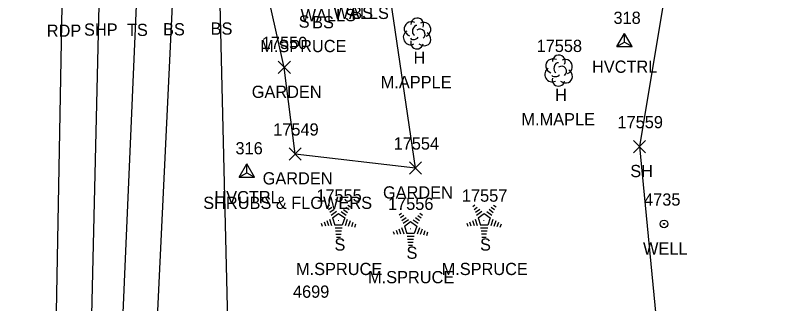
# Model space of a CAD drawing. Extents: x 1439173 to 1457902, y 641926 to 659889.
# Drawn here: x 1445727.4 to 1445851.3, y 657560.7 to 657607.9 of the extents above; entities that cross this region are included whole.
import ezdxf

# ---------------------------------------------------------------- set-up
doc = ezdxf.new("R2010")
doc.units = 0
for name, color, linetype in [('C_A', 7, 'Continuous'), ('C_I', 7, 'Continuous'), ('CPSM', 7, 'Continuous'), ('L_A', 7, 'Continuous'), ('L_C', 7, 'Continuous'), ('L_I', 7, 'Continuous'), ('L_TIC', 7, 'Continuous'), ('LAPB', 7, 'Continuous'), ('LELB', 7, 'Continuous'), ('LSOGP', 7, 'Continuous'), ('LTC', 7, 'Continuous'), ('LTD', 7, 'Continuous'), ('P_A', 7, 'Continuous'), ('PET', 7, 'Continuous'), ('PSP', 7, 'Continuous'), ('U_A', 7, 'Continuous'), ('U_I', 7, 'Continuous'), ('UWW', 7, 'Continuous')]:
    doc.layers.add(name, color=color, linetype=linetype)

msp = doc.modelspace()

# ---------------------------------------------------------------- linework, layer by layer
at = {"layer": 'CPSM'}
for p, q in [((1445825.9, 657602.74), (1445827.15, 657604.9)), ((1445828.4, 657602.74), (1445827.15, 657604.9)), ((1445827.15, 657603.46), (1445827.15, 657604.9)), ((1445825.9, 657602.74), (1445827.15, 657603.46)), ((1445827.15, 657603.46), (1445827.15, 657603.46)), ((1445827.15, 657603.46), (1445828.4, 657602.74)), ((1445825.9, 657602.74), (1445828.4, 657602.74)), ((1445764.07, 657581.4), (1445765.32, 657583.56)), ((1445766.57, 657581.4), (1445765.32, 657583.56)), ((1445765.32, 657582.12), (1445765.32, 657583.56)), ((1445764.07, 657581.4), (1445765.32, 657582.12)), ((1445765.32, 657582.12), (1445765.32, 657582.12)), ((1445765.32, 657582.12), (1445766.57, 657581.4)), ((1445764.07, 657581.4), (1445766.57, 657581.4))]:
    msp.add_line(p, q, dxfattribs=at)
at = {"layer": 'L_TIC'}
for points in [[(1445770.46, 657598.35), (1445772.46, 657600.35)], [(1445772.46, 657598.35), (1445770.46, 657600.35)], [(1445828.62, 657585.39), (1445830.62, 657587.39)], [(1445830.62, 657585.39), (1445828.62, 657587.39)], [(1445772.25, 657584.19), (1445774.25, 657586.19)], [(1445774.25, 657584.19), (1445772.25, 657586.19)], [(1445772.25, 657584.19), (1445774.25, 657586.19)], [(1445774.25, 657584.19), (1445772.25, 657586.19)], [(1445791.95, 657581.89), (1445793.95, 657583.89)], [(1445793.95, 657581.89), (1445791.95, 657583.89)]]:
    msp.add_lwpolyline(points, dxfattribs=at)
at = {"layer": 'LAPB'}
for points in [[(1445773.25, 657585.19), (1445792.95, 657582.89), (1445787.88, 657617.35), (1445782.52, 657625.48), (1445778.61, 657627.2), (1445775.82, 657635.63), (1445774.59, 657641.81), (1445766.91, 657641.23)], [(1445773.25, 657585.19), (1445771.46, 657599.35), (1445766.96, 657619.38), (1445766.91, 657641.23)]]:
    msp.add_lwpolyline(points, dxfattribs=at)
at = {"layer": 'LELB'}
for points in [[(1445772.3, 657527.05), (1445762.39, 657551.11), (1445760.96, 657609.7), (1445761.72, 657641.57), (1445759.92, 657657.95), (1445759.9, 657675.21), (1445763.01, 657691.31)], [(1445803.63, 657431.36), (1445772.68, 657435.41), (1445757.52, 657444.08), (1445746.8, 657459.51), (1445747.09, 657507.27), (1445750.19, 657548.17), (1445753.17, 657609.58), (1445754.16, 657641.76), (1445753.64, 657658.16), (1445753, 657677.51), (1445750.15, 657686.04)], [(1445837.7, 657422.16), (1445773.68, 657429.03), (1445753.1, 657437.3), (1445749.47, 657441.68), (1445744.2, 657457.93), (1445743.38, 657507.18), (1445744.65, 657549.17), (1445747.29, 657609.48), (1445749.27, 657642.79), (1445749.01, 657658.63), (1445745.29, 657681.66)]]:
    msp.add_lwpolyline(points, dxfattribs=at)
at = {"layer": 'LSOGP'}
msp.add_lwpolyline([(1445849.96, 657704.46), (1445850.73, 657694.44), (1445851.29, 657682.01), (1445840.85, 657657.22), (1445838, 657633.99), (1445835.48, 657621.5), (1445829.61, 657586.39), (1445833.8, 657542.92), (1445838.99, 657512.72), (1445839.79, 657482.47), (1445842.51, 657461.34), (1445847.52, 657432.75), (1445838.18, 657430.44), (1445837.39, 657426.49), (1445837.7, 657422.16), (1445833.36, 657412.1)], dxfattribs=at)
at = {"layer": 'LTC'}
for p, q in [((1445778.48, 657576.58), (1445778.84, 657576.84)), ((1445778.69, 657576.11), (1445779.22, 657576.5)), ((1445778.9, 657575.65), (1445779.61, 657576.16)), ((1445781.14, 657576.12), (1445781.82, 657575.63)), ((1445781.51, 657576.47), (1445782.06, 657576.07)), ((1445781.88, 657576.82), (1445782.3, 657576.52)), ((1445802.32, 657576.58), (1445802.68, 657576.84)), ((1445802.53, 657576.12), (1445803.06, 657576.5)), ((1445802.74, 657575.65), (1445803.45, 657576.16)), ((1445804.98, 657576.13), (1445805.66, 657575.63)), ((1445805.35, 657576.47), (1445805.9, 657576.07)), ((1445805.72, 657576.82), (1445806.14, 657576.52)), ((1445779.11, 657575.18), (1445779.99, 657575.82)), ((1445779.34, 657574.73), (1445780.35, 657575.46)), ((1445779.34, 657574.73), (1445779.72, 657573.53)), ((1445780.35, 657575.46), (1445781.35, 657574.74)), ((1445780.77, 657575.77), (1445781.58, 657575.19)), ((1445781.35, 657574.74), (1445780.95, 657573.53)), ((1445790.28, 657575.23), (1445790.63, 657575.49)), ((1445790.49, 657574.77), (1445791.01, 657575.15)), ((1445790.7, 657574.3), (1445791.4, 657574.81)), ((1445792.93, 657574.78), (1445793.61, 657574.28)), ((1445793.3, 657575.13), (1445793.85, 657574.73)), ((1445793.67, 657575.47), (1445794.09, 657575.17)), ((1445802.95, 657575.18), (1445803.83, 657575.82)), ((1445803.18, 657574.73), (1445804.19, 657575.46)), ((1445803.18, 657574.73), (1445803.56, 657573.54)), ((1445804.19, 657575.46), (1445805.19, 657574.74)), ((1445804.61, 657575.78), (1445805.42, 657575.19)), ((1445805.19, 657574.74), (1445804.8, 657573.54)), ((1445777.52, 657573.86), (1445777.67, 657573.39)), ((1445777.97, 657574.08), (1445778.18, 657573.42)), ((1445778.43, 657574.29), (1445778.7, 657573.46)), ((1445778.88, 657574.51), (1445779.21, 657573.49)), ((1445780.95, 657573.53), (1445779.72, 657573.53)), ((1445781.78, 657574.47), (1445781.45, 657573.43)), ((1445782.23, 657574.22), (1445781.94, 657573.33)), ((1445782.67, 657573.97), (1445782.44, 657573.24)), ((1445783.12, 657573.72), (1445782.93, 657573.14)), ((1445790.9, 657573.84), (1445791.78, 657574.48)), ((1445791.13, 657573.38), (1445792.14, 657574.12)), ((1445792.14, 657574.12), (1445793.14, 657573.39)), ((1445792.56, 657574.43), (1445793.37, 657573.84)), ((1445801.36, 657573.86), (1445801.51, 657573.39)), ((1445801.81, 657574.08), (1445802.02, 657573.43)), ((1445802.27, 657574.29), (1445802.54, 657573.46)), ((1445802.72, 657574.51), (1445803.05, 657573.49)), ((1445804.8, 657573.54), (1445803.56, 657573.54)), ((1445805.62, 657574.47), (1445805.29, 657573.43)), ((1445806.07, 657574.22), (1445805.78, 657573.33)), ((1445806.51, 657573.97), (1445806.28, 657573.24)), ((1445806.96, 657573.72), (1445806.77, 657573.14)), ((1445780.92, 657573.03), (1445779.77, 657573.03)), ((1445780.83, 657572.53), (1445779.84, 657572.53)), ((1445789.31, 657572.51), (1445789.46, 657572.05)), ((1445789.76, 657572.73), (1445789.98, 657572.08)), ((1445790.22, 657572.95), (1445790.49, 657572.11)), ((1445790.67, 657573.16), (1445791.01, 657572.14)), ((1445791.13, 657573.38), (1445791.52, 657572.19)), ((1445793.14, 657573.39), (1445792.75, 657572.19)), ((1445793.58, 657573.12), (1445793.24, 657572.08)), ((1445794.02, 657572.87), (1445793.73, 657571.99)), ((1445794.46, 657572.62), (1445794.23, 657571.89)), ((1445794.91, 657572.37), (1445794.72, 657571.8)), ((1445804.76, 657573.04), (1445803.61, 657573.04)), ((1445804.67, 657572.54), (1445803.68, 657572.54)), ((1445780.75, 657572.03), (1445779.92, 657572.03)), ((1445780.67, 657571.53), (1445779.99, 657571.53)), ((1445792.75, 657572.19), (1445791.52, 657572.19)), ((1445792.71, 657571.69), (1445791.56, 657571.69)), ((1445792.62, 657571.19), (1445791.64, 657571.19)), ((1445804.59, 657572.04), (1445803.76, 657572.04)), ((1445804.51, 657571.54), (1445803.83, 657571.54)), ((1445792.54, 657570.69), (1445791.71, 657570.69)), ((1445792.46, 657570.19), (1445791.78, 657570.19))]:
    msp.add_line(p, q, dxfattribs=at)
at = {"layer": 'LTD'}
for p, q in [((1445793.18, 657604.94), (1445793.18, 657604.94)), ((1445793.18, 657604.94), (1445793.18, 657604.94)), ((1445816.36, 657598.86), (1445816.36, 657598.86)), ((1445816.36, 657598.86), (1445816.36, 657598.86))]:
    msp.add_line(p, q, dxfattribs=at)
for centre in [(1445793.23, 657606.37), (1445816.4, 657600.3)]:
    msp.add_arc(centre, 1.05, 335.5272, 180.9563, dxfattribs=at)
for centre, major_axis, ratio, start_param, end_param in [((1445792.39, 657605.6), (1.21, -0.51), 0.895232, 1.570796, 4.712389), ((1445792.98, 657605.4), (-0.208, -0.792), 0.645439, 3.141593, 6.283185), ((1445793.68, 657604.77), (-0.5, 0.667), 0.989748, 3.141593, 6.283185), ((1445794.23, 657605.52), (-1.14, -0.48), 0.949671, 1.570796, 4.712389), ((1445792.1, 657604.23), (0.58, -1.04), 0.959034, 3.141593, 6.283185), ((1445794.18, 657604.1), (-1.09, 0.79), 0.841452, 1.570796, 4.712389), ((1445793.19, 657603.44), (0.26, 1.06), 0.942809, 1.570796, 4.712389), ((1445792.73, 657604.19), (-0.625, -0.083), 0.423636, 0, 3.141593), ((1445815.56, 657599.53), (1.21, -0.51), 0.895232, 1.570796, 4.712389), ((1445817.4, 657599.45), (-1.14, -0.48), 0.949671, 1.570796, 4.712389), ((1445816.15, 657599.32), (-0.208, -0.792), 0.645439, 3.141593, 6.283185), ((1445816.86, 657598.7), (-0.5, 0.667), 0.989748, 3.141593, 6.283185), ((1445815.27, 657598.15), (0.58, -1.04), 0.959034, 3.141593, 6.283185), ((1445817.36, 657598.03), (-1.09, 0.79), 0.841452, 1.570796, 4.712389), ((1445816.36, 657597.36), (0.26, 1.06), 0.942809, 1.570796, 4.712389), ((1445815.9, 657598.11), (-0.625, -0.083), 0.423636, 0, 3.141593)]:
    msp.add_ellipse(centre, major_axis=major_axis, ratio=ratio, start_param=start_param, end_param=end_param, dxfattribs=at)
at = {"layer": 'PET'}
msp.add_lwpolyline([(1445730.46, 657410.82), (1445731.81, 657455.01), (1445733.43, 657507.8), (1445734.02, 657550.5), (1445735.08, 657609.35), (1445734.07, 657670.6), (1445732.14, 657723.6), (1445728.88, 657771.05), (1445724.86, 657822.94), (1445720.4, 657866.18), (1445714.94, 657920.07), (1445712.2, 657941.63), (1445705.78, 657996.74), (1445700.79, 658035.17)], dxfattribs=at)
at = {"layer": 'PSP'}
msp.add_lwpolyline([(1445734.12, 657401.78), (1445736.77, 657453.83), (1445738.95, 657507.05), (1445739.73, 657549.57), (1445741.13, 657609.53), (1445739.6, 657677.32), (1445738.18, 657713.94), (1445733.29, 657770.98), (1445728.67, 657822.86), (1445723.73, 657866.33), (1445717.89, 657920.35), (1445715.33, 657942.15), (1445709.72, 657996.21), (1445703.88, 658035.73)], dxfattribs=at)
at = {"layer": 'UWW'}
for radius in [0.625, 0.0833]:
    msp.add_circle((1445833.63, 657573.73), radius, dxfattribs=at)

# ---------------------------------------------------------------- texts
at = {"layer": 'C_A'}
for p in [(1445821.84, 657598.46), (1445760.01, 657577.12)]:
    msp.add_text('HVCTRL', height=2, dxfattribs=at).set_placement(p)
at = {"layer": 'C_I'}
for s, p in [('318', (1445825.36, 657606.46)), ('316', (1445763.47, 657585.12))]:
    msp.add_text(s, height=2, dxfattribs=at).set_placement(p)
at = {"layer": 'L_A'}
for s, p in [('WALLS', (1445774.13, 657606.9)), ('WALLS', (1445779.52, 657607.26)), ('BS', (1445782.42, 657607.26)), ('S', (1445773.82, 657605.84)), ('BS', (1445776.02, 657605.74)), ('TS', (1445745.7, 657604.48)), ('BS', (1445751.61, 657604.58)), ('BS', (1445759.4, 657604.7)), ('H', (1445792.62, 657599.94)), ('GARDEN', (1445766.13, 657594.35)), ('H', (1445815.79, 657593.86)), ('SH', (1445828.11, 657581.39)), ('GARDEN', (1445767.92, 657580.19)), ('GARDEN', (1445767.92, 657580.19)), ('GARDEN', (1445787.62, 657577.89)), ('S', (1445779.67, 657569.37)), ('S', (1445803.51, 657569.37)), ('S', (1445791.47, 657568.03))]:
    msp.add_text(s, height=2, dxfattribs=at).set_placement(p)
at = {"layer": 'L_C'}
for s, p in [('M.SPRUCE', (1445767.52, 657601.84)), ('M.APPLE', (1445787.25, 657595.94)), ('M.MAPLE', (1445810.29, 657589.86)), ('SHRUBS & FLOWERS', (1445758.19, 657576.19)), ('SHRUBS & FLOWERS', (1445758.19, 657576.19)), ('M.SPRUCE', (1445773.38, 657565.37)), ('M.SPRUCE', (1445797.22, 657565.37)), ('M.SPRUCE', (1445785.17, 657564.03))]:
    msp.add_text(s, height=2, dxfattribs=at).set_placement(p)
at = {"layer": 'L_I'}
for s, p in [('17550', (1445767.78, 657602.35)), ('17558', (1445812.77, 657601.86)), ('17559', (1445826.02, 657589.39)), ('17549', (1445769.65, 657588.19)), ('17549', (1445769.65, 657588.19)), ('17554', (1445789.36, 657585.89)), ('17555', (1445776.7, 657577.37)), ('17557', (1445800.54, 657577.37)), ('17556', (1445788.44, 657576.03)), ('4699', (1445772.88, 657561.66))]:
    msp.add_text(s, height=2, dxfattribs=at).set_placement(p)
at = {"layer": 'LTC'}
for p in [(1445780.23, 657574.48), (1445804.07, 657574.48), (1445792.02, 657573.13)]:
    msp.add_text('.', height=1.04, rotation=270, dxfattribs=at).set_placement(p)
at = {"layer": 'P_A'}
for s, p in [('RDP', (1445732.57, 657604.35)), ('SHP', (1445738.67, 657604.53))]:
    msp.add_text(s, height=2, dxfattribs=at).set_placement(p)
at = {"layer": 'U_A'}
msp.add_text('WELL', height=2, dxfattribs=at).set_placement((1445830.19, 657568.73))
at = {"layer": 'U_I'}
msp.add_text('4735', height=2, dxfattribs=at).set_placement((1445830.37, 657576.73))

doc.saveas('drawing.dxf')
